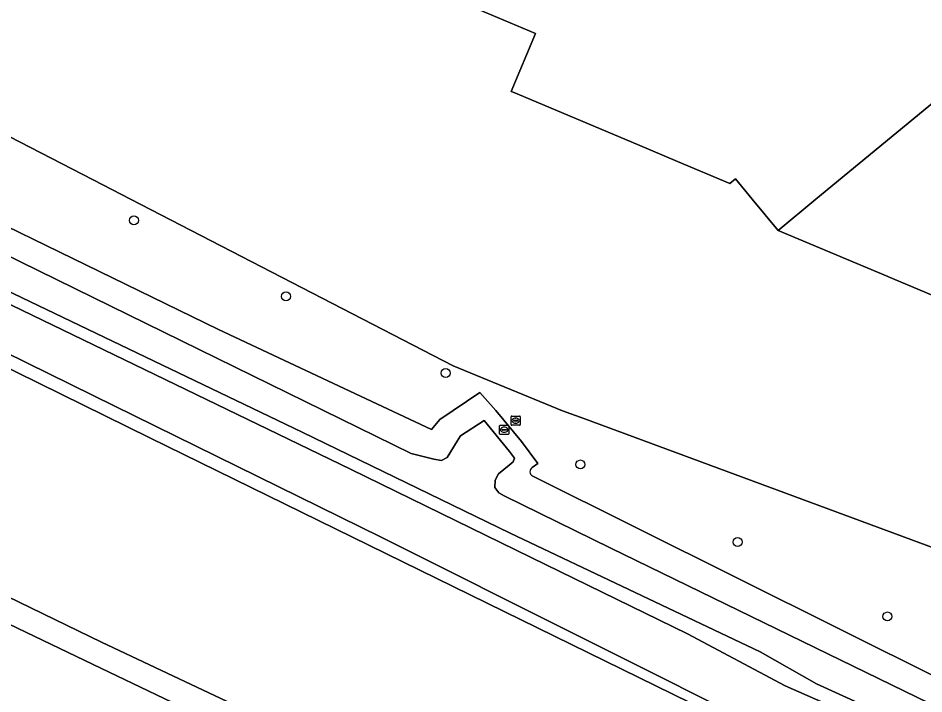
# Model space of a CAD drawing. Extents: x 156141 to 158132, y 385651 to 388333.
# Drawn here: x 156991.8 to 157090.5, y 386196.1 to 386269.7 of the extents above; entities that cross this region are included whole.
import ezdxf

# ---------------------------------------------------------------- set-up
doc = ezdxf.new("R2010")
doc.units = 0
for name, color, linetype in [('IMGEO_Boom', 7, 'Continuous'), ('IMGEO_Erf', 7, 'Continuous'), ('IMGEO_Groenvoorziening', 7, 'Continuous'), ('IMGEO_Hek', 7, 'Continuous'), ('IMGEO_Loofbos', 7, 'Continuous'), ('IMGEO_Oever', 7, 'Continuous'), ('IMGEO_Pand', 7, 'Continuous'), ('IMGEO_Rioolput', 7, 'Continuous'), ('IMGEO_Waterloop', 7, 'Continuous')]:
    doc.layers.add(name, color=color, linetype=linetype)

msp = doc.modelspace()

# ---------------------------------------------------------------- linework, layer by layer
at = {"layer": 'IMGEO_Boom'}
for centre in [(157004.434, 386247.702), (157020.996, 386239.428), (157038.388, 386231.082), (157053.057, 386221.124), (157070.164, 386212.679), (157086.481, 386204.576)]:
    msp.add_circle(centre, 0.489, dxfattribs=at)
at = {"layer": 'IMGEO_Erf'}
for points in [[(157103.347, 386234.508), (157086.609, 386241.539), (157086.508, 386241.581), (157074.567, 386246.597), (157071.766, 386250), (157069.941, 386252.218), (157069.326, 386251.712), (157063.636, 386254.125), (157059.281, 386255.953), (157045.723, 386261.653), (157045.529, 386261.741), (157048.169, 386268.03), (157026.093, 386277.368)], [(156977.152, 386263.888), (157000, 386252.1), (157004.069, 386250), (157039.193, 386231.878), (157051.107, 386226.971), (157053.415, 386226.118), (157106.485, 386206.51)]]:
    msp.add_lwpolyline(points, dxfattribs=at)
at = {"layer": 'IMGEO_Groenvoorziening'}
for points in [[(157165.301, 386154.901), (157174.316, 386150.329), (157189.706, 386159.207), (157185.054, 386163.19), (157127.23, 386195.072), (157106.485, 386206.51), (157053.415, 386226.118), (157051.107, 386226.971), (157039.193, 386231.878), (157004.069, 386250), (157000, 386252.1), (156977.152, 386263.888), (156976.285, 386263.175), (156877.289, 386311.398), (156839.509, 386329.801), (156819.388, 386339.603), (156654.599, 386419.889)], [(156634.984, 386400.553), (156635.118, 386401.734), (156635.483, 386402.413), (156636.236, 386403.189), (156637.431, 386403.271), (156639.54, 386402.517), (156649.071, 386398.898), (156657.64, 386396.067), (156661.003, 386394.564), (156669.905, 386390.492), (156690.278, 386380.523), (156726.804, 386362.777), (156726.374, 386360.588), (156727.128, 386360.212), (156727.743, 386359.905), (156729.987, 386360.643), (156741.029, 386356.044), (156817.519, 386318.344), (156903.299, 386275.618), (156918.933, 386268.496), (156956.551, 386250), (157000, 386228.637), (157031.363, 386213.216), (157074.779, 386191.476)], [(156971.778, 386256.204), (157013.651, 386235.829), (157036.828, 386224.944), (157037.737, 386226.03), (157042.093, 386228.961), (157043.83, 386227.013), (157046.62, 386223.608), (157048.432, 386221.227), (157047.806, 386220.782)], [(157088.224, 386191.356), (157075.353, 386197.029), (157064.727, 386202.696), (157047.699, 386211.007), (157028.023, 386220.622), (157007.856, 386230.37), (156983.257, 386242.231)], [(157047.831, 386219.879), (157047.866, 386219.863), (157103.581, 386192.082), (157115.057, 386186.415), (157127.188, 386178.265), (157132.715, 386174.705), (157163.422, 386159.428)]]:
    msp.add_lwpolyline(points, dxfattribs=at)
msp.add_arc((157048.063, 386220.337), 0.514, 120.04034, 243.13137, dxfattribs=at)
at = {"layer": 'IMGEO_Hek'}
for points in [[(157000, 386252.1), (156977.152, 386263.888)], [(157004.069, 386250), (157000, 386252.1)], [(157051.107, 386226.971), (157039.193, 386231.878), (157004.069, 386250)], [(157106.485, 386206.51), (157053.415, 386226.118)]]:
    msp.add_lwpolyline(points, dxfattribs=at)
at = {"layer": 'IMGEO_Loofbos'}
msp.add_lwpolyline([(157124.568, 386157.701), (157117.992, 386147.727), (157087.44, 386163.379), (157050.226, 386178.35), (157034.317, 386182.486), (157015.458, 386191.949), (157000, 386199.365), (156937.684, 386229.262), (156895.558, 386250), (156862.258, 386266.393), (156787.825, 386302.101), (156752.693, 386319.228)], dxfattribs=at)
at = {"layer": 'IMGEO_Oever'}
for points in [[(157030.139, 386188.007), (157000.911, 386201.778), (156952.293, 386225.384), (156882.223, 386259.201), (156840.443, 386280.091), (156803.909, 386296.766), (156753.886, 386322.152), (156731.684, 386333.112), (156693.37, 386356.344), (156659.318, 386380.338), (156643.83, 386391.747)], [(156752.693, 386319.228), (156787.825, 386302.101), (156862.258, 386266.393), (156895.558, 386250), (156937.684, 386229.262), (157000, 386199.365), (157015.458, 386191.949), (157034.317, 386182.486), (157050.226, 386178.35), (157087.44, 386163.379), (157117.992, 386147.727), (157124.568, 386157.701)], [(157074.779, 386191.476), (157031.363, 386213.216), (157000, 386228.637), (156956.551, 386250), (156918.933, 386268.496), (156903.299, 386275.618), (156919.038, 386266.93), (157006.157, 386224.026), (157077.773, 386188.944)], [(157047.806, 386220.782), (157048.432, 386221.227), (157046.62, 386223.608), (157043.83, 386227.013), (157042.093, 386228.961), (157037.737, 386226.03), (157036.828, 386224.944), (157013.651, 386235.829), (156971.778, 386256.204)], [(156978.162, 386250), (157000, 386239.301), (157034.64, 386222.329), (157037.079, 386221.696), (157037.922, 386221.555), (157038.531, 386221.883), (157039.629, 386223.655), (157039.983, 386224.225), (157042.567, 386225.918), (157045.328, 386222.542), (157045.867, 386221.796), (157045.736, 386221.396), (157045.299, 386221.045), (157044.12, 386220.096), (157043.769, 386219.428), (157043.734, 386218.62), (157044.155, 386218.023), (157044.737, 386217.714), (157056.353, 386212), (157098.016, 386191.719)], [(157103.824, 386185.817), (157078.766, 386197.246), (157072.63, 386200.712), (157045.417, 386213.639), (157022.747, 386224.646), (156980.499, 386244.881)], [(156983.257, 386242.231), (157007.856, 386230.37), (157028.023, 386220.622), (157047.699, 386211.007), (157064.727, 386202.696), (157075.353, 386197.029), (157088.224, 386191.356)], [(157163.422, 386159.428), (157132.715, 386174.705), (157127.188, 386178.265), (157115.057, 386186.415), (157103.581, 386192.082), (157047.866, 386219.863), (157047.831, 386219.879)]]:
    msp.add_lwpolyline(points, dxfattribs=at)
msp.add_arc((157048.063, 386220.337), 0.514, 120.04034, 243.13137, dxfattribs=at)
at = {"layer": 'IMGEO_Pand'}
for points in [[(157101.033, 386268.397), (157096.473, 386273.938), (157096.425, 386273.996), (157058.141, 386320.653), (157006.485, 386278.207), (157023.244, 386271.132), (157023.399, 386271.066), (157026.093, 386277.368), (157048.169, 386268.03), (157045.529, 386261.741), (157045.723, 386261.653), (157059.281, 386255.953), (157063.636, 386254.125), (157069.326, 386251.712), (157069.941, 386252.218), (157071.766, 386250), (157074.567, 386246.597), (157078.698, 386250)], [(157116.175, 386250), (157101.033, 386268.397), (157078.698, 386250), (157074.567, 386246.597), (157086.508, 386241.581), (157086.609, 386241.539), (157103.347, 386234.508), (157108.043, 386232.535), (157121.992, 386226.676), (157129.97, 386233.24)]]:
    msp.add_lwpolyline(points, close=True, dxfattribs=at)
at = {"layer": 'IMGEO_Rioolput'}
for p, q in [((157045.501, 386225.474), (157045.501, 386226.326)), ((157045.576, 386226.4), (157046.428, 386226.4)), ((157045.76, 386225.894), (157045.76, 386225.906)), ((157046.198, 386225.857), (157045.8, 386225.857)), ((157045.803, 386225.943), (157046.201, 386225.943)), ((157045.989, 386226.18), (157046.014, 386226.18)), ((157046.244, 386225.906), (157046.244, 386225.894)), ((157046.502, 386226.326), (157046.502, 386225.474)), ((157044.255, 386224.478), (157044.255, 386225.33)), ((157044.33, 386225.404), (157045.182, 386225.404)), ((157044.514, 386224.898), (157044.514, 386224.91)), ((157044.557, 386224.947), (157044.955, 386224.947)), ((157044.743, 386225.184), (157044.768, 386225.184)), ((157044.998, 386224.91), (157044.998, 386224.898)), ((157045.256, 386225.33), (157045.256, 386224.478)), ((157046.428, 386225.4), (157045.576, 386225.4)), ((157046.012, 386225.62), (157045.987, 386225.62)), ((157045.182, 386224.404), (157044.33, 386224.404)), ((157044.952, 386224.861), (157044.554, 386224.861)), ((157044.766, 386224.624), (157044.741, 386224.624))]:
    msp.add_line(p, q, dxfattribs=at)
for points in [[(157045.501, 386225.474), (157045.501, 386226.326)], [(157045.576, 386226.4), (157046.428, 386226.4)], [(157046.502, 386226.326), (157046.502, 386225.474)], [(157044.255, 386224.478), (157044.255, 386225.33)], [(157044.33, 386225.404), (157045.182, 386225.404)], [(157045.256, 386225.33), (157045.256, 386224.478)], [(157046.428, 386225.4), (157045.576, 386225.4)], [(157045.182, 386224.404), (157044.33, 386224.404)]]:
    msp.add_lwpolyline(points, dxfattribs=at)
for centre, radius, start, end in [((157045.578, 386226.324), 0.0765, 91.55205, 178.44795), ((157045.578, 386226.324), 0.0765, 91.55205, 178.44795), ((157045.8, 386225.903), 0.0403, 85.87752, 175.75265), ((157045.797, 386225.893), 0.0366, 178.93798, 274.71019), ((157046.201, 386225.9), 0.043, 264.86636, 352.45326), ((157046.205, 386225.905), 0.0386, 1.73085, 96.63898), ((157046.426, 386226.324), 0.0765, 1.55205, 88.44795), ((157046.426, 386226.324), 0.0765, 1.55205, 88.44795), ((157044.332, 386225.328), 0.0765, 91.55205, 178.44795), ((157044.332, 386225.328), 0.0765, 91.55205, 178.44795), ((157044.554, 386224.907), 0.0403, 85.87752, 175.75265), ((157044.551, 386224.897), 0.0366, 178.93798, 274.71019), ((157044.955, 386224.904), 0.043, 264.86636, 352.45326), ((157044.959, 386224.909), 0.0386, 1.73085, 96.63898), ((157045.18, 386225.328), 0.0765, 1.55205, 88.44795), ((157045.18, 386225.328), 0.0765, 1.55205, 88.44795), ((157045.578, 386225.476), 0.0765, 181.55205, 268.44795), ((157045.578, 386225.476), 0.0765, 181.55205, 268.44795), ((157046.426, 386225.476), 0.0765, 271.55205, 358.44795), ((157046.426, 386225.476), 0.0765, 271.55205, 358.44795), ((157044.332, 386224.48), 0.0765, 181.55205, 268.44795), ((157044.332, 386224.48), 0.0765, 181.55205, 268.44795), ((157045.18, 386224.48), 0.0765, 271.55205, 358.44795), ((157045.18, 386224.48), 0.0765, 271.55205, 358.44795)]:
    msp.add_arc(centre, radius, start, end, dxfattribs=at)
for centre, major_axis, ratio, start_param, end_param in [((157045.988, 386225.9), (-0.387, 0.002), 0.722429, 4.712389, 7.853982), ((157046.013, 386225.9), (-0.39, 0.002), 0.717154, 1.570796, 4.712389), ((157044.742, 386224.904), (-0.387, 0.002), 0.722429, 4.712389, 7.853982), ((157044.767, 386224.904), (-0.39, 0.002), 0.717154, 1.570796, 4.712389)]:
    msp.add_ellipse(centre, major_axis=major_axis, ratio=ratio, start_param=start_param, end_param=end_param, dxfattribs=at)
at = {"layer": 'IMGEO_Waterloop'}
for points in [[(157077.773, 386188.944), (157006.157, 386224.026), (156919.038, 386266.93)], [(157098.016, 386191.719), (157056.353, 386212), (157044.737, 386217.714), (157044.155, 386218.023), (157043.734, 386218.62), (157043.769, 386219.428), (157044.12, 386220.096), (157045.299, 386221.045), (157045.736, 386221.396), (157045.867, 386221.796), (157045.328, 386222.542), (157042.567, 386225.918), (157039.983, 386224.225), (157039.629, 386223.655), (157038.531, 386221.883), (157037.922, 386221.555), (157037.079, 386221.696), (157034.64, 386222.329), (157000, 386239.301), (156978.162, 386250)], [(156980.499, 386244.881), (157022.747, 386224.646), (157045.417, 386213.639), (157072.63, 386200.712), (157078.766, 386197.246), (157103.824, 386185.817)], [(156952.293, 386225.384), (157000.911, 386201.778), (157030.139, 386188.007)]]:
    msp.add_lwpolyline(points, dxfattribs=at)

doc.saveas('drawing.dxf')
